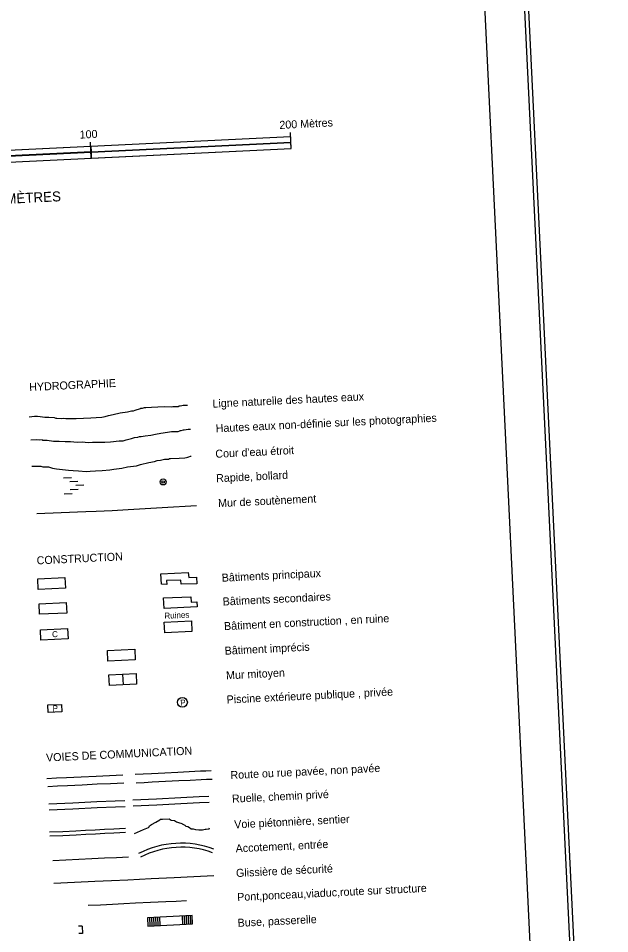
# Model space of a CAD drawing. Extents: x 336540 to 340074, y 5572036 to 5573747.
# Drawn here: x 339778.3 to 340073.9, y 5572577.6 to 5573034.9 of the extents above; entities that cross this region are included whole.
import ezdxf

# ---------------------------------------------------------------- set-up
doc = ezdxf.new("R2010")
doc.units = 0
for name, color, linetype in [('Niveau 10', 7, 'Continuous'), ('Niveau 19', 7, 'Continuous'), ('Niveau 21', 7, 'Continuous'), ('Niveau 22', 7, 'Continuous'), ('Niveau 26', 7, 'Continuous'), ('Niveau 31', 7, 'Continuous'), ('Niveau 38', 7, 'Continuous'), ('Niveau 4', 7, 'Continuous'), ('Niveau 6', 7, 'Continuous'), ('Niveau 60', 7, 'Continuous'), ('Niveau 63', 7, 'Continuous')]:
    doc.layers.add(name, color=color, linetype=linetype)

msp = doc.modelspace()

# ---------------------------------------------------------------- linework, layer by layer
at = {"layer": 'Niveau 10'}
for radius in [1.5, 0.6]:
    msp.add_circle((339850.7, 5572803.31), radius, dxfattribs=at)
at = {"layer": 'Niveau 19'}
for points in [[(339835.55, 5572644.49), (339847.4, 5572645.05), (339859.45, 5572645.64), (339868.7, 5572646.09), (339873.55, 5572646.29)], [(339835.7, 5572641.49), (339847.54, 5572642.06), (339859.6, 5572642.65), (339868.82, 5572643.09), (339873.68, 5572643.29)]]:
    msp.add_lwpolyline(points, dxfattribs=at)
for radius in [46.8, 44.8]:
    msp.add_arc((339859.84, 5572576.02), radius, 69.6844, 117.2053, dxfattribs=at)
at = {"layer": 'Niveau 21'}
for points in [[(339836.75, 5572657.32), (339840.77, 5572657.51), (339844.79, 5572657.71), (339851.45, 5572658.03), (339858.11, 5572658.35), (339863.74, 5572658.63), (339869.36, 5572658.9), (339872.03, 5572659.02), (339874.71, 5572659.15)], [(339792.51, 5572655.17), (339797.41, 5572655.41), (339802.31, 5572655.65), (339809.74, 5572656.01), (339817.16, 5572656.37), (339823.81, 5572656.7), (339830.46, 5572657.02)], [(339837.16, 5572653.03), (339841.18, 5572653.22), (339845.2, 5572653.42), (339851.85, 5572653.74), (339858.52, 5572654.07), (339864.15, 5572654.35), (339869.77, 5572654.61), (339872.44, 5572654.74), (339875.12, 5572654.86)], [(339793, 5572651.2), (339797.91, 5572651.43), (339802.81, 5572651.67), (339810.24, 5572652.03), (339817.66, 5572652.39), (339824.31, 5572652.72), (339830.96, 5572653.03)], [(339793.63, 5572642.42), (339805.47, 5572642.99), (339817.52, 5572643.57), (339826.74, 5572644.02), (339831.61, 5572644.21)], [(339793.77, 5572639.42), (339805.62, 5572639.99), (339817.66, 5572640.58), (339826.87, 5572641.02), (339831.73, 5572641.21)], [(339793.77, 5572639.42), (339805.62, 5572639.99), (339817.66, 5572640.58), (339826.87, 5572641.02), (339831.73, 5572641.21)], [(339795.49, 5572614.18), (339802.05, 5572614.49), (339808.61, 5572614.81), (339815.03, 5572615.12), (339821.43, 5572615.43), (339827.44, 5572615.72), (339833.45, 5572616.01)], [(339796.04, 5572602.79), (339806.33, 5572603.29), (339816.6, 5572603.78), (339824.79, 5572604.17), (339832.98, 5572604.57), (339844.63, 5572605.14), (339856.27, 5572605.71), (339866.11, 5572606.17), (339875.95, 5572606.65)]]:
    msp.add_lwpolyline(points, dxfattribs=at)
at = {"layer": 'Niveau 22'}
for points in [[(339836.35, 5572627.68), (339840.88, 5572629.59), (339843.39, 5572630.67), (339843.65, 5572630.92), (339843.86, 5572631.41), (339844.86, 5572632.18), (339847.11, 5572633.25), (339849.09, 5572634.55), (339849.33, 5572634.8), (339850.36, 5572634.85), (339853.69, 5572635.01), (339854.75, 5572634.34), (339856.3, 5572634.17), (339857.36, 5572633.5), (339858.41, 5572633.08), (339859.98, 5572632.67), (339860.23, 5572632.45), (339861.54, 5572631.79), (339862.09, 5572631.33), (339863.11, 5572631.14), (339863.91, 5572630.7), (339864.71, 5572630.01), (339865.73, 5572630.06), (339866.79, 5572629.64), (339868.57, 5572629.49), (339870.37, 5572629.57), (339871.64, 5572629.87), (339872.17, 5572629.9), (339873.7, 5572629.97), (339873.92, 5572630.46)], [(339793.91, 5572628.41), (339800.47, 5572628.73), (339807.03, 5572629.05), (339811.89, 5572629.29), (339816.76, 5572629.52), (339821.38, 5572629.74), (339825.99, 5572629.97), (339828.92, 5572630.1), (339831.86, 5572630.25)], [(339794, 5572626.42), (339800.57, 5572626.74), (339807.13, 5572627.06), (339811.99, 5572627.29), (339816.86, 5572627.52), (339821.47, 5572627.74), (339826.09, 5572627.97), (339829.02, 5572628.11), (339831.95, 5572628.25)]]:
    msp.add_lwpolyline(points, dxfattribs=at)
at = {"layer": 'Niveau 26'}
for p, q in [((339843.87, 5572585.62), (339844.07, 5572581.48)), ((339844.86, 5572585.66), (339845.07, 5572581.53)), ((339845.86, 5572585.72), (339846.07, 5572581.58)), ((339846.87, 5572585.76), (339847.07, 5572581.63)), ((339847.87, 5572585.82), (339848.06, 5572581.68)), ((339848.87, 5572585.86), (339849.06, 5572581.72)), ((339860.15, 5572586.42), (339860.36, 5572582.27)), ((339861.15, 5572586.48), (339861.35, 5572582.32)), ((339862.15, 5572586.52), (339862.35, 5572582.36)), ((339863.15, 5572586.57), (339863.35, 5572582.42)), ((339864.14, 5572586.62), (339864.35, 5572582.46)), ((339810.16, 5572581.4), (339808.36, 5572581.31)), ((339810.16, 5572581.4), (339810.33, 5572577.77)), ((339810.33, 5572577.77), (339808.53, 5572577.68))]:
    msp.add_line(p, q, dxfattribs=at)
for points in [[(339813.29, 5572591.8), (339819.31, 5572592.09), (339825.32, 5572592.39), (339831.09, 5572592.67), (339836.85, 5572592.95), (339844.4, 5572593.32), (339851.95, 5572593.68), (339857.19, 5572593.93), (339862.44, 5572594.19)], [(339843.08, 5572581.43), (339865.34, 5572582.51), (339865.14, 5572586.67), (339842.87, 5572585.57), (339843.08, 5572581.43)]]:
    msp.add_lwpolyline(points, dxfattribs=at)
at = {"layer": 'Niveau 31'}
msp.add_line((339830.39, 5572707.2), (339830.64, 5572701.98), dxfattribs=at)
for points in [[(339788, 5572754.85), (339801.61, 5572755.51), (339801.86, 5572750.28), (339788.26, 5572749.63)], [(339849.55, 5572757.43), (339863.16, 5572758.1), (339863.52, 5572755.61), (339867.29, 5572755.79), (339867.46, 5572752.45), (339859.66, 5572752.27), (339859.57, 5572754.15), (339852.42, 5572754.03), (339852.52, 5572752.13), (339849.81, 5572752.2)], [(339850.89, 5572745.33), (339864.49, 5572745.98), (339864.62, 5572743.24), (339867.52, 5572743.38), (339867.64, 5572740.89), (339851.13, 5572740.09)], [(339788.67, 5572742.39), (339802.28, 5572743.06), (339802.52, 5572737.82), (339788.92, 5572737.16)], [(339851.23, 5572733.23), (339864.83, 5572733.88), (339865.09, 5572728.65), (339851.48, 5572727.99)], [(339789.3, 5572729.43), (339802.9, 5572730.08), (339803.16, 5572724.86), (339789.55, 5572724.2)], [(339822.85, 5572719.06), (339836.46, 5572719.72), (339836.71, 5572714.48), (339823.11, 5572713.83)], [(339823.59, 5572706.88), (339837.19, 5572707.54), (339837.45, 5572702.31), (339823.84, 5572701.65)]]:
    msp.add_lwpolyline(points, close=True, dxfattribs=at)
at = {"layer": 'Niveau 38'}
msp.add_lwpolyline([(339792.98, 5572691.86), (339799.91, 5572692.19), (339800.09, 5572688.4), (339793.16, 5572688.08)], close=True, dxfattribs=at)
msp.add_circle((339860.33, 5572693.2), 2.46, dxfattribs=at)
at = {"layer": 'Niveau 4'}
for points in [[(339783.67, 5572835.76), (339786.34, 5572836.09), (339787.9, 5572836.17), (339789.24, 5572836.04), (339791.51, 5572835.72), (339793.51, 5572835.61), (339796.2, 5572835.53), (339797.12, 5572835.16), (339797.56, 5572835.18), (339799.79, 5572835.08), (339800.69, 5572835.12), (339802.04, 5572834.97), (339804.03, 5572835.07), (339805.38, 5572834.93), (339807.17, 5572835.01), (339810.95, 5572835.2), (339814.52, 5572835.37), (339817.2, 5572835.5), (339820.11, 5572835.64), (339821.65, 5572835.92), (339823.41, 5572836.43), (339825.63, 5572836.95), (339829.15, 5572837.76), (339832.92, 5572838.35), (339834.9, 5572838.86), (339835.8, 5572838.9), (339836.68, 5572839.17), (339839.32, 5572839.92), (339839.53, 5572840.15), (339840.43, 5572840.19), (339841.31, 5572840.44), (339841.97, 5572840.46), (339844.87, 5572840.6), (339847.99, 5572840.76), (339851.57, 5572840.93), (339854.69, 5572840.88), (339855.59, 5572840.92), (339858.26, 5572841.05), (339858.7, 5572841.27), (339859.13, 5572841.29), (339860.03, 5572841.56), (339860.68, 5572841.59), (339862.92, 5572841.7)], [(339784.62, 5572824.4), (339787.3, 5572824.52), (339788.64, 5572824.39), (339790.2, 5572824.46), (339790.44, 5572824.25), (339792.68, 5572824.17), (339795.83, 5572823.68), (339797.17, 5572823.74), (339798.74, 5572823.61), (339801.65, 5572823.53), (339804.33, 5572823.47), (339807.69, 5572823.21), (339810.15, 5572823.32), (339813.28, 5572823.05), (339815.3, 5572823.16), (339818.2, 5572823.09), (339821.54, 5572823.25), (339824.44, 5572823.4), (339828.67, 5572823.8), (339830.66, 5572823.9), (339832.22, 5572824.4), (339834.85, 5572824.94), (339836.42, 5572825.44), (339837.96, 5572825.71), (339838.83, 5572825.98), (339839.73, 5572826.02), (339841.72, 5572826.31), (339844.61, 5572826.68), (339846.82, 5572827.21), (339849.48, 5572827.73), (339852.8, 5572828.11), (339854.81, 5572828.42), (339855.25, 5572828.43), (339858.15, 5572828.58), (339859.02, 5572828.84), (339859.25, 5572829.05), (339859.68, 5572829.07), (339860.79, 5572829.34), (339861.24, 5572829.36), (339863.22, 5572829.66), (339863.68, 5572829.68), (339864.34, 5572829.72)], [(339785.1, 5572811.22), (339789.57, 5572811.21), (339790.48, 5572810.84), (339791.36, 5572810.88), (339793.4, 5572810.78), (339795.42, 5572810.24), (339797.46, 5572809.92), (339800.38, 5572809.44), (339803.3, 5572809.16), (339805.75, 5572809.07), (339808.44, 5572808.79), (339812.26, 5572808.56), (339814.26, 5572808.65), (339816.93, 5572808.78), (339820.29, 5572808.94), (339824.06, 5572809.33), (339826.07, 5572809.64), (339830.06, 5572810.25), (339832.93, 5572810.81), (339837.37, 5572811.43), (339839.35, 5572811.94), (339843.54, 5572812.99), (339846.42, 5572813.55), (339847.74, 5572814.03), (339849.29, 5572814.11), (339851.29, 5572814.62), (339853.29, 5572814.72), (339853.94, 5572814.96), (339854.4, 5572814.97), (339858.64, 5572815.18), (339861.53, 5572815.32), (339862.4, 5572815.58), (339863.08, 5572815.62), (339863.51, 5572815.84), (339864.39, 5572816.1), (339864.62, 5572816.11)], [(339787.51, 5572787.6), (339799.74, 5572788.05), (339811.97, 5572788.5), (339817.27, 5572788.71), (339825.21, 5572789.09), (339833.15, 5572789.52), (339850.28, 5572790.48), (339867.41, 5572791.45)]]:
    msp.add_lwpolyline(points, dxfattribs=at)
at = {"layer": 'Niveau 6'}
for p, q in [((339800.88, 5572805.32), (339804.88, 5572805.51)), ((339803.98, 5572803.47), (339807.97, 5572803.68)), ((339807.07, 5572801.63), (339811.06, 5572801.82)), ((339801.29, 5572797.33), (339805.27, 5572797.54)), ((339804.2, 5572799.47), (339808.17, 5572799.68))]:
    msp.add_line(p, q, dxfattribs=at)
at = {"layer": 'Niveau 60'}
for points in [[(336614.31, 5572036.41), (340073.91, 5572203.88), (339999.21, 5573746.9), (336539.61, 5573579.43), (336614.31, 5572036.41)], [(336616.21, 5572038.51), (340071.82, 5572205.78), (339997.32, 5573744.81), (336541.71, 5573577.54), (336616.21, 5572038.51)]]:
    msp.add_lwpolyline(points, dxfattribs=at)
msp.add_lwpolyline([(339478.91, 5573699.69), (339978.32, 5573723.84), (340050.84, 5572224.77), (339551.43, 5572200.61)], close=True, dxfattribs=at)
at = {"layer": 'Niveau 63'}
for points in [[(339614.75, 5572961.41), (339914.39, 5572975.91)], [(339914.68, 5572969.92), (339914.29, 5572977.91)], [(339614.89, 5572958.42), (339914.53, 5572972.91)], [(339615.03, 5572955.42), (339914.68, 5572969.92)], [(339814.79, 5572965.09), (339814.41, 5572973.08)]]:
    msp.add_lwpolyline(points, dxfattribs=at)
for points in [[(339714.66, 5572966.31), (339814.57, 5572971.14), (339814.71, 5572968.24), (339714.81, 5572963.4)], [(339814.79, 5572965.09), (339914.67, 5572969.92), (339914.53, 5572972.94), (339814.65, 5572968.11)]]:
    msp.add_lwpolyline(points, close=True, dxfattribs=at)

# ---------------------------------------------------------------- texts
at = {"layer": 'Niveau 31'}
msp.add_text('C', height=3, rotation=2.7695, dxfattribs=at).set_placement((339795.22, 5572725.69))
at = {"layer": 'Niveau 38'}
for p in [(339795.52, 5572688.58), (339859.31, 5572691.49)]:
    msp.add_text('P', height=3, rotation=2.7695, dxfattribs=at).set_placement(p)
at = {"layer": 'Niveau 60'}
msp.add_text('Ruines', height=3, rotation=2.7695, dxfattribs=at).set_placement((339851.39, 5572734.91))
at = {"layer": 'Niveau 63'}
for s, height, p in [('200 Mètres', 4, (339908.89, 5572979.65)), ('100', 4, (339809.05, 5572974.81)), ('ÉQUIDISTANCE DES COURBES DE NIVEAU : 2,0 MÈTRES', 5, (339616.76, 5572934.71)), ('HYDROGRAPHIE', 4, (339783.83, 5572848.68)), ('Ligne naturelle des hautes eaux', 4, (339875.45, 5572840.4)), ('Hautes eaux non-définie sur les photographies', 4, (339877.06, 5572828.06)), ("Cour d'eau étroit", 4, (339876.87, 5572815.34)), ('Rapide, bollard', 4, (339877.26, 5572803.14)), ('Mur de soutènement', 4, (339878.26, 5572790.68)), ('CONSTRUCTION', 4, (339787.56, 5572762.06)), ('Bâtiments principaux', 4, (339880.06, 5572753.42)), ('Bâtiments secondaires', 4, (339880.54, 5572741.53)), ('Bâtiment en construction , en ruine', 4, (339881.23, 5572729.25)), ('Bâtiment imprécis', 4, (339881.53, 5572716.95)), ('Mur mitoyen', 4, (339882.22, 5572704.67)), ('Piscine extérieure publique , privée', 4, (339882.51, 5572692.57)), ('VOIES DE COMMUNICATION', 4, (339792.25, 5572663.58)), ('Route ou rue pavée, non pavée', 4, (339884.43, 5572654.82)), ('Ruelle, chemin privé', 4, (339885.2, 5572643.04)), ('Voie piétonnière, sentier', 4, (339886.32, 5572630.18)), ('Accotement, entrée', 4, (339887.01, 5572618.2)), ('Glissière de sécurité', 4, (339887.2, 5572605.9)), ('Pont,ponceau,viaduc,route sur structure', 4, (339887.79, 5572593.91)), ('Buse, passerelle', 4, (339888.01, 5572581))]:
    msp.add_text(s, height=height, rotation=2.7695, dxfattribs=at).set_placement(p)

doc.saveas('drawing.dxf')
